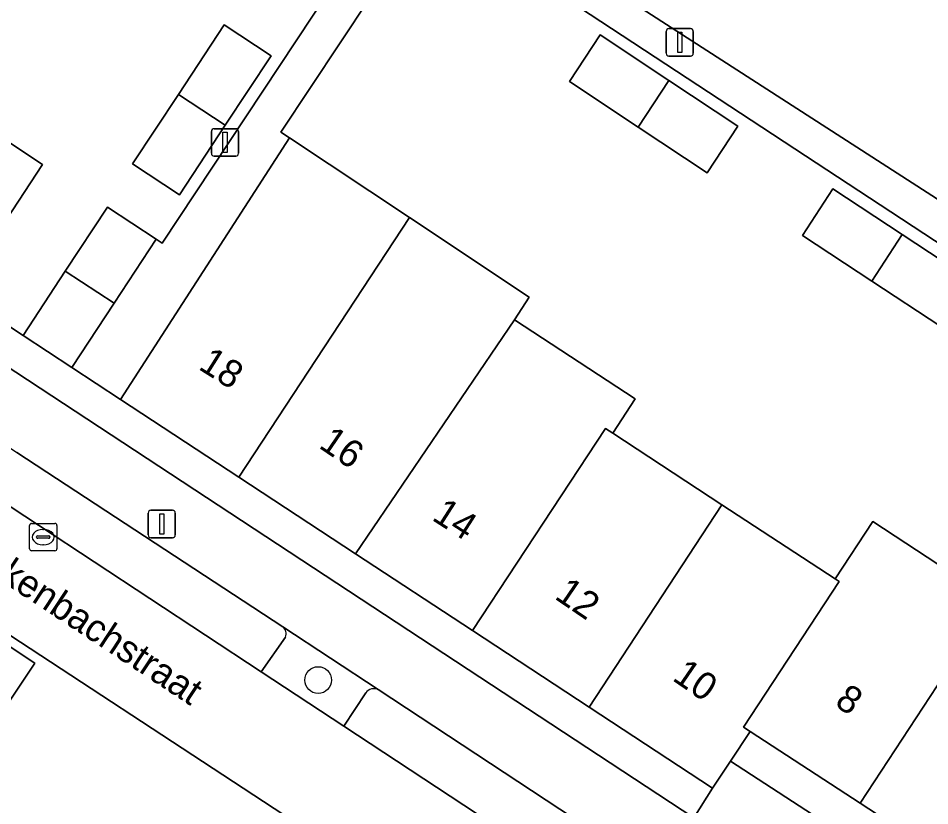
# Model space of a CAD drawing. Extents: x 159279 to 160377, y 384531 to 385888.
# Drawn here: x 160175.98 to 160209.26, y 384890.29 to 384919.05 of the extents above; entities that cross this region are included whole.
import ezdxf

# ---------------------------------------------------------------- set-up
doc = ezdxf.new("R2010")
doc.units = 0
for name, color, linetype in [('IMGEO_Boom', 7, 'Continuous'), ('IMGEO_Erf', 7, 'Continuous'), ('IMGEO_Groenvoorziening', 7, 'Continuous'), ('IMGEO_Haag', 7, 'Continuous'), ('IMGEO_Kolk', 7, 'Continuous'), ('IMGEO_Lichtmast', 7, 'Continuous'), ('IMGEO_Muur', 7, 'Continuous'), ('IMGEO_Openbare_ruimte_label', 7, 'Continuous'), ('IMGEO_Pand', 7, 'Continuous'), ('IMGEO_Pand_nummerreeks', 7, 'Continuous'), ('IMGEO_Parkeervlak_open', 7, 'Continuous'), ('IMGEO_Rijbaan_lokaal_open', 7, 'Continuous'), ('IMGEO_Voetpad_gesloten', 7, 'Continuous'), ('IMGEO_Voetpad_open', 7, 'Continuous')]:
    doc.layers.add(name, color=color, linetype=linetype)

msp = doc.modelspace()

# ---------------------------------------------------------------- linework, layer by layer
at = {"layer": 'IMGEO_Boom'}
msp.add_circle((160186.932, 384894.877), 0.489, dxfattribs=at)
at = {"layer": 'IMGEO_Erf'}
for points in [[(160176.156, 384907.46), (160177.699, 384909.806), (160179.241, 384912.151), (160181.021, 384910.981), (160181.239, 384910.837), (160189.807, 384923.78), (160183.196, 384928.135), (160183.067, 384927.938), (160180.022, 384923.286), (160178.349, 384924.381), (160175.654, 384920.265), (160173.021, 384916.242), (160176.872, 384913.709), (160173.787, 384909.018)], [(160215.713, 384895.074), (160220.937, 384903.048), (160221.053, 384902.974), (160221.184, 384903.21), (160190.985, 384923.048), (160185.568, 384914.883), (160185.887, 384914.681), (160190.269, 384911.765), (160194.64, 384908.857), (160194.103, 384908.037), (160198.511, 384905.149), (160197.689, 384903.894), (160201.675, 384901.282), (160205.811, 384898.573), (160207.181, 384900.664), (160211.581, 384897.781)], [(160183.54, 384915.137), (160181.866, 384912.596), (160180.154, 384913.724), (160181.829, 384916.265), (160183.503, 384918.806), (160185.215, 384917.678)], [(160199.74, 384916.773), (160202.253, 384915.104), (160201.135, 384913.402), (160198.62, 384915.068), (160196.105, 384916.735), (160197.226, 384918.442)], [(160207.14, 384909.45), (160204.61, 384911.116), (160205.726, 384912.812), (160208.256, 384911.146), (160210.785, 384909.479), (160209.67, 384907.785)]]:
    msp.add_lwpolyline(points, close=True, dxfattribs=at)
at = {"layer": 'IMGEO_Groenvoorziening'}
for points in [[(160189.126, 384894.531), (160185.644, 384896.816)], [(160185.735, 384896.45), (160184.856, 384895.183), (160187.868, 384893.196), (160188.668, 384894.41)]]:
    msp.add_lwpolyline(points, dxfattribs=at)
for centre, radius, start, end in [((160185.449, 384896.573), 0.312, 336.7173, 51.2078), ((160188.97, 384894.194), 0.371, 65.1523, 144.4456)]:
    msp.add_arc(centre, radius, start, end, dxfattribs=at)
at = {"layer": 'IMGEO_Haag'}
for points in [[(160189.126, 384894.531), (160185.644, 384896.816)], [(160185.735, 384896.45), (160184.856, 384895.183), (160187.868, 384893.196), (160188.668, 384894.41)]]:
    msp.add_lwpolyline(points, dxfattribs=at)
for centre, radius, start, end in [((160185.449, 384896.573), 0.312, 336.7173, 51.2078), ((160188.97, 384894.194), 0.371, 65.1523, 144.4456)]:
    msp.add_arc(centre, radius, start, end, dxfattribs=at)
at = {"layer": 'IMGEO_Kolk'}
for p, q in [((160176.394, 384899.672), (160176.394, 384900.524)), ((160176.469, 384900.598), (160177.321, 384900.598)), ((160177.395, 384900.524), (160177.395, 384899.672)), ((160176.696, 384900.141), (160177.094, 384900.141)), ((160176.882, 384900.378), (160176.907, 384900.378)), ((160176.653, 384900.092), (160176.653, 384900.104)), ((160177.091, 384900.055), (160176.693, 384900.055)), ((160176.905, 384899.818), (160176.88, 384899.818)), ((160177.137, 384900.104), (160177.137, 384900.092)), ((160177.321, 384899.598), (160176.469, 384899.598))]:
    msp.add_line(p, q, dxfattribs=at)
for points in [[(160176.394, 384899.672), (160176.394, 384900.524)], [(160176.469, 384900.598), (160177.321, 384900.598)], [(160177.395, 384900.524), (160177.395, 384899.672)], [(160177.321, 384899.598), (160176.469, 384899.598)]]:
    msp.add_lwpolyline(points, dxfattribs=at)
for centre, radius, start, end in [((160176.471, 384900.522), 0.0765, 91.552, 178.448), ((160176.471, 384900.522), 0.0765, 91.552, 178.448), ((160177.319, 384900.522), 0.0765, 1.552, 88.448), ((160177.319, 384900.522), 0.0765, 1.552, 88.448), ((160176.693, 384900.101), 0.0403, 85.8775, 175.7526), ((160177.098, 384900.103), 0.0386, 1.7309, 96.639), ((160176.69, 384900.091), 0.0366, 178.938, 274.7102), ((160177.094, 384900.098), 0.043, 264.8664, 352.4533), ((160176.471, 384899.674), 0.0765, 181.552, 268.448), ((160176.471, 384899.674), 0.0765, 181.552, 268.448), ((160177.319, 384899.674), 0.0765, 271.552, 358.448), ((160177.319, 384899.674), 0.0765, 271.552, 358.448)]:
    msp.add_arc(centre, radius, start, end, dxfattribs=at)
for centre, major_axis, ratio, start_param, end_param in [((160176.881, 384900.098), (-0.387, 0.002), 0.722429, 4.712389, 7.853982), ((160176.906, 384900.098), (-0.39, 0.002), 0.717154, 1.570796, 4.712389)]:
    msp.add_ellipse(centre, major_axis=major_axis, ratio=ratio, start_param=start_param, end_param=end_param, dxfattribs=at)
at = {"layer": 'IMGEO_Lichtmast'}
for p, q in [((160199.637, 384917.764), (160199.637, 384918.564)), ((160199.637, 384918.564), (160199.637, 384917.764)), ((160199.737, 384918.664), (160200.527, 384918.664)), ((160200.527, 384918.664), (160199.737, 384918.664)), ((160200.627, 384918.564), (160200.627, 384917.764)), ((160200.627, 384917.764), (160200.627, 384918.564)), ((160200.527, 384917.664), (160199.737, 384917.664)), ((160199.737, 384917.664), (160200.527, 384917.664)), ((160183.034, 384914.112), (160183.034, 384914.912)), ((160183.034, 384914.912), (160183.034, 384914.112)), ((160183.134, 384915.012), (160183.924, 384915.012)), ((160183.924, 384915.012), (160183.134, 384915.012)), ((160184.024, 384914.912), (160184.024, 384914.112)), ((160184.024, 384914.112), (160184.024, 384914.912)), ((160183.924, 384914.012), (160183.134, 384914.012)), ((160183.134, 384914.012), (160183.924, 384914.012)), ((160180.726, 384900.177), (160180.726, 384900.977)), ((160180.726, 384900.977), (160180.726, 384900.177)), ((160180.826, 384901.077), (160181.616, 384901.077)), ((160181.616, 384901.077), (160180.826, 384901.077)), ((160181.716, 384900.977), (160181.716, 384900.177)), ((160181.716, 384900.177), (160181.716, 384900.977)), ((160181.616, 384900.077), (160180.826, 384900.077)), ((160180.826, 384900.077), (160181.616, 384900.077))]:
    msp.add_line(p, q, dxfattribs=at)
for points in [[(160200.057, 384918.539), (160200.207, 384918.539), (160200.207, 384917.789), (160200.057, 384917.789), (160200.057, 384918.539)], [(160183.454, 384914.887), (160183.604, 384914.887), (160183.604, 384914.137), (160183.454, 384914.137), (160183.454, 384914.887)], [(160181.146, 384900.952), (160181.296, 384900.952), (160181.296, 384900.202), (160181.146, 384900.202), (160181.146, 384900.952)]]:
    msp.add_lwpolyline(points, dxfattribs=at)
for centre, start, end in [((160199.737, 384918.564), 90, 180), ((160199.737, 384918.564), 90, 180), ((160200.527, 384918.564), 0, 90), ((160200.527, 384918.564), 360, 90), ((160199.737, 384917.764), 180, 270), ((160199.737, 384917.764), 180, 270), ((160200.527, 384917.764), 270, 0), ((160200.527, 384917.764), 270, 0), ((160183.134, 384914.912), 90, 180), ((160183.134, 384914.912), 90, 180), ((160183.924, 384914.912), 0, 90), ((160183.924, 384914.912), 360, 90), ((160183.134, 384914.112), 180, 270), ((160183.134, 384914.112), 180, 270), ((160183.924, 384914.112), 270, 0), ((160183.924, 384914.112), 270, 0), ((160180.826, 384900.977), 90, 180), ((160180.826, 384900.977), 90, 180), ((160181.616, 384900.977), 0, 90), ((160181.616, 384900.977), 360, 90), ((160180.826, 384900.177), 180, 270), ((160180.826, 384900.177), 180, 270), ((160181.616, 384900.177), 270, 0), ((160181.616, 384900.177), 270, 0)]:
    msp.add_arc(centre, 0.1, start, end, dxfattribs=at)
at = {"layer": 'IMGEO_Muur'}
for points in [[(160173.787, 384909.018), (160176.156, 384907.46)], [(160177.936, 384906.29), (160179.715, 384905.12)]]:
    msp.add_lwpolyline(points, dxfattribs=at)
at = {"layer": 'IMGEO_Pand'}
for points in [[(160173.021, 384916.242), (160172.949, 384916.132), (160165.491, 384921.03), (160162.493, 384916.475), (160173.787, 384909.018), (160176.872, 384913.709)], [(160185.215, 384917.678), (160183.503, 384918.806), (160181.829, 384916.265), (160183.54, 384915.137)], [(160199.74, 384916.773), (160197.226, 384918.442), (160196.105, 384916.735), (160198.62, 384915.068)], [(160202.253, 384915.104), (160199.74, 384916.773), (160198.62, 384915.068), (160201.135, 384913.402)], [(160183.54, 384915.137), (160181.829, 384916.265), (160180.154, 384913.724), (160181.866, 384912.596)], [(160190.269, 384911.765), (160185.887, 384914.681), (160179.715, 384905.12), (160184.04, 384902.281)], [(160208.256, 384911.146), (160205.726, 384912.812), (160204.61, 384911.116), (160207.14, 384909.45)], [(160181.021, 384910.981), (160179.241, 384912.151), (160177.699, 384909.806), (160179.478, 384908.635)], [(160194.103, 384908.037), (160194.64, 384908.857), (160190.269, 384911.765), (160184.04, 384902.281), (160188.292, 384899.489)], [(160210.785, 384909.479), (160208.256, 384911.146), (160207.14, 384909.45), (160209.67, 384907.785)], [(160179.478, 384908.635), (160177.699, 384909.806), (160176.156, 384907.46), (160177.936, 384906.29)], [(160197.421, 384904.07), (160197.689, 384903.894), (160198.511, 384905.149), (160194.103, 384908.037), (160188.292, 384899.489), (160192.568, 384896.682)], [(160201.675, 384901.282), (160197.689, 384903.894), (160197.421, 384904.07), (160192.568, 384896.682), (160196.82, 384893.89)], [(160196.82, 384893.89), (160201.333, 384890.927), (160201.988, 384891.92), (160202.702, 384893.004), (160202.462, 384893.162), (160205.954, 384898.479), (160205.811, 384898.573), (160201.675, 384901.282)], [(160211.581, 384897.781), (160207.181, 384900.664), (160205.811, 384898.573), (160205.954, 384898.479), (160202.462, 384893.162), (160202.702, 384893.004), (160206.72, 384890.381)], [(160215.854, 384894.982), (160215.713, 384895.074), (160211.581, 384897.781), (160206.72, 384890.381), (160211.008, 384887.582)]]:
    msp.add_lwpolyline(points, close=True, dxfattribs=at)
at = {"layer": 'IMGEO_Parkeervlak_open'}
msp.add_lwpolyline([(160210.963, 384931.041), (160210.539, 384930.778), (160208.703, 384932.24), (160192.454, 384942.974), (160186.693, 384934.048), (160183.564, 384929.201), (160210.257, 384911.979), (160212.677, 384915.703), (160213.305, 384915.327), (160219.16, 384906.102), (160221.184, 384903.21), (160221.053, 384902.974), (160221.9, 384902.432), (160226.74, 384906.971), (160225.287, 384909.318), (160225.108, 384909.608), (160224.677, 384909.377)], close=True, dxfattribs=at)
for points in [[(160175.5, 384903.109), (160174.681, 384901.879), (160184.856, 384895.183), (160185.735, 384896.45)], [(160185.644, 384896.816), (160175.925, 384903.193)], [(160198.82, 384888.142), (160189.126, 384894.531)], [(160188.668, 384894.41), (160187.868, 384893.196), (160198.059, 384886.494), (160198.893, 384887.74)]]:
    msp.add_lwpolyline(points, dxfattribs=at)
for centre, radius, start, end in [((160185.449, 384896.573), 0.312, 336.7173, 51.2078), ((160188.97, 384894.194), 0.371, 65.1523, 144.4456)]:
    msp.add_arc(centre, radius, start, end, dxfattribs=at)
at = {"layer": 'IMGEO_Rijbaan_lokaal_open'}
msp.add_lwpolyline([(160204.923, 384881.968), (160201.107, 384884.512), (160198.059, 384886.494), (160187.868, 384893.196), (160184.856, 384895.183), (160174.681, 384901.879), (160171.692, 384903.853), (160161.473, 384910.522), (160159.314, 384911.992), (160157.193, 384908.701), (160158.579, 384907.786), (160173.821, 384897.723), (160185.677, 384889.959), (160200.966, 384879.917), (160205.48, 384876.99)], dxfattribs=at)
at = {"layer": 'IMGEO_Voetpad_gesloten'}
msp.add_lwpolyline([(160176.582, 384895.49), (160175.159, 384896.437), (160174.218, 384895.021), (160175.64, 384894.075)], close=True, dxfattribs=at)
at = {"layer": 'IMGEO_Voetpad_open'}
for points in [[(160188.292, 384899.489), (160184.04, 384902.281), (160179.715, 384905.12), (160177.936, 384906.29), (160176.156, 384907.46), (160173.787, 384909.018), (160162.493, 384916.475), (160165.491, 384921.03), (160168.207, 384925.157), (160171.006, 384929.408), (160173.706, 384933.512), (160172.182, 384934.516), (160160.26, 384916.396), (160200.647, 384889.842), (160201.333, 384890.927), (160196.82, 384893.89), (160192.568, 384896.682)], [(160175.64, 384894.075), (160174.218, 384895.021), (160175.159, 384896.437), (160176.582, 384895.49)], [(160211.008, 384887.582), (160206.72, 384890.381), (160202.702, 384893.004), (160201.988, 384891.92), (160210.759, 384886.211), (160211.936, 384886.976)]]:
    msp.add_lwpolyline(points, close=True, dxfattribs=at)
for points in [[(160189.807, 384923.78), (160181.239, 384910.837), (160181.021, 384910.981), (160179.478, 384908.635), (160177.936, 384906.29), (160179.715, 384905.12), (160185.887, 384914.681), (160185.568, 384914.883), (160190.985, 384923.048), (160221.184, 384903.21), (160219.16, 384906.102), (160210.257, 384911.979), (160183.564, 384929.201)], [(160249.798, 384907.714), (160250.746, 384906.24), (160254.205, 384908.382), (160252.053, 384911.858), (160231.603, 384899.117), (160226.084, 384895.685), (160211.936, 384886.976), (160210.759, 384886.211), (160201.988, 384891.92), (160201.333, 384890.927), (160200.647, 384889.842), (160160.26, 384916.396), (160159.135, 384914.643), (160162.633, 384912.308), (160162.327, 384911.809)], [(160162.744, 384911.889), (160172.425, 384905.53), (160175.925, 384903.193), (160185.644, 384896.816), (160189.126, 384894.531), (160198.82, 384888.142), (160202.072, 384886.015), (160201.107, 384884.512), (160204.923, 384881.968)], [(160184.853, 384888.727), (160185.677, 384889.959), (160173.821, 384897.723), (160173.035, 384896.493)]]:
    msp.add_lwpolyline(points, dxfattribs=at)

# ---------------------------------------------------------------- texts
at = {"layer": 'IMGEO_Openbare_ruimte_label'}
msp.add_text('Wenckenbachstraat', height=1, rotation=326.6757, dxfattribs=at).set_placement((160172.398, 384900.426))
at = {"layer": 'IMGEO_Pand_nummerreeks'}
for s, rotation, p in [('18', 327.7817, (160182.52, 384906.254)), ('16', 325.6846, (160186.914, 384903.387)), ('14', 327.3204, (160191.044, 384900.746)), ('12', 325.7251, (160195.524, 384897.872)), ('10', 325.633, (160199.821, 384894.894)), ('8', 326.4565, (160205.746, 384893.965))]:
    msp.add_text(s, height=1, rotation=rotation, dxfattribs=at).set_placement(p)

doc.saveas('drawing.dxf')
